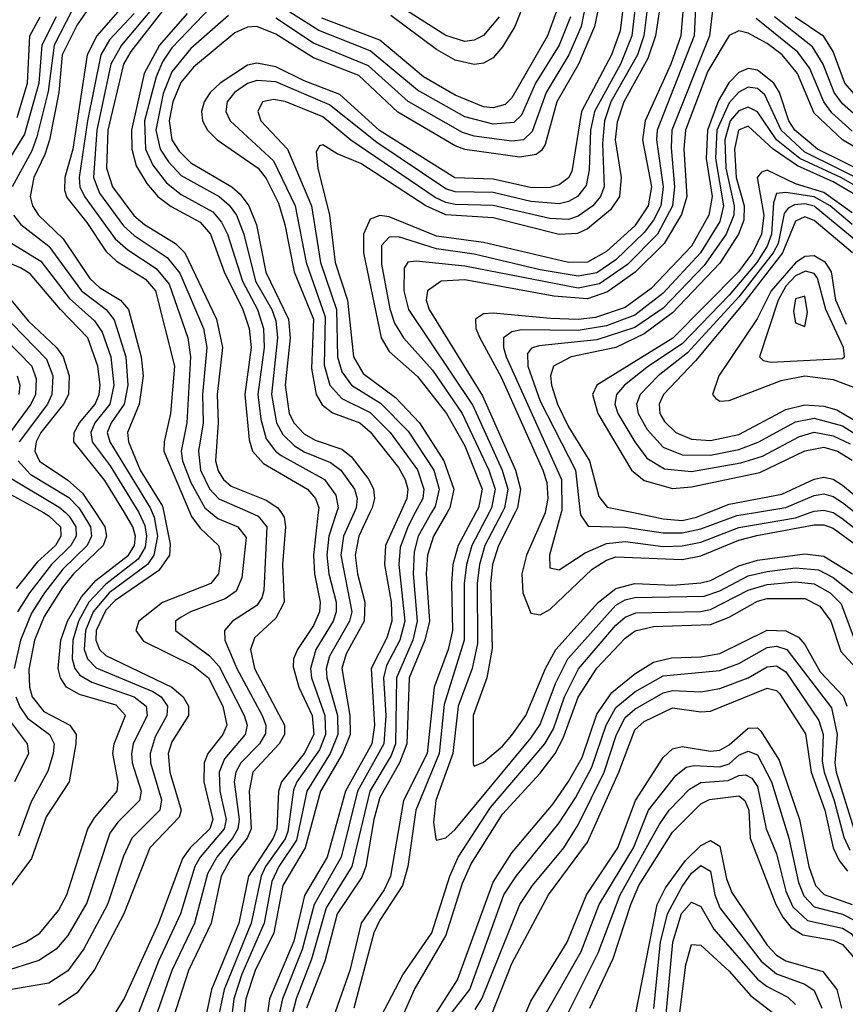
# Model space of a CAD drawing. Header units: inches. Extents: x 501365 to 657855, y 482276 to 547543.
# Tile 569 of 656: x 593788 to 595536, y 508958 to 511044. Entities that reach past the tile are written whole.
import ezdxf

# ---------------------------------------------------------------- set-up
doc = ezdxf.new("R2010")
doc.units = ezdxf.units.IN
doc.header["$MEASUREMENT"] = 0
doc.layers.add('A5590', color=7, linetype='Continuous')
doc.layers.add('A5591', color=7, linetype='Continuous')

msp = doc.modelspace()

# ---------------------------------------------------------------- linework, layer by layer
at = {"layer": 'A5590', "color": 5}
for points, elevation in [([(593735.3, 509064.7), (593800.1, 509090), (593830.7, 509109.3), (593870, 509157), (593887.9, 509190), (593932.1, 509330), (593946.4, 509353.6), (593994.2, 509410), (593996.3, 509430), (593985, 509490), (593988, 509510), (594012.1, 509570), (593992.2, 509592.2), (593914.8, 509614.8), (593887.3, 509630), (593874.1, 509650), (593869.2, 509670), (593875, 509730), (593889.2, 509770), (593918.7, 509821.3), (593950, 509856.9), (594018.4, 509910), (594030.9, 509930), (594033.1, 509950), (594027.8, 509970), (594009.6, 510000)], 3120), ([(594040.2, 510000.1), (594052.8, 509972.8), (594056.6, 509950), (594053.4, 509926.6), (594038.8, 509901.2), (593970, 509848.6), (593934.7, 509810), (593912.3, 509770), (593900.4, 509730), (593898.9, 509690), (593904.6, 509670), (593915.4, 509655.4), (593940.6, 509640.6), (594030, 509609.4), (594055.4, 509590), (594057.9, 509570), (594028, 509510), (594024.4, 509490), (594026.3, 509470), (594045, 509410), (594041.4, 509390), (593995.6, 509344.4), (593979, 509321), (593930, 509173.1), (593890, 509104.1), (593865.1, 509074.9), (593828.7, 509051.3), (593753.1, 509026.9)], 3140), ([(593948.4, 510000), (593968.5, 509970), (593972.1, 509950), (593964.7, 509930), (593902, 509870), (593878.5, 509841.5), (593839.8, 509780.2), (593819.3, 509730), (593807.3, 509667.3), (593808.6, 509630), (593814.5, 509610), (593839, 509579), (593894.4, 509550), (593907.5, 509530), (593906.7, 509510), (593893, 509430), (593844.3, 509355.7), (593813, 509267), (593753.1, 509186.9)], 3080), ([(594068.5, 510000), (594072.5, 509990), (594079.4, 509950), (594072, 509910), (594058.6, 509890), (593977.7, 509830), (593943.7, 509790), (593927.3, 509750), (593924.8, 509710), (593931.5, 509690), (593950, 509671.5), (594070, 509620.7), (594087.5, 509610), (594100.9, 509590), (594099.2, 509570), (594075, 509525), (594064, 509490), (594064.9, 509470), (594088.3, 509391.7), (594084.7, 509370), (594025.5, 509310), (594007.5, 509272.5), (593974.2, 509170), (593924, 509076), (593890, 509029.6), (593850, 509003.1), (593770.4, 508989.6)], 3160), ([(593919.2, 510000), (593938.2, 509970), (593940.2, 509950), (593930.7, 509930), (593879.5, 509880.5), (593840.6, 509830), (593813.2, 509786.8), (593789.7, 509730), (593776.1, 509670)], 3060), ([(593838.2, 510000), (593850, 509993.4), (593874.1, 509970), (593875.3, 509950), (593863.6, 509930), (593825.2, 509894.8), (593780.8, 509839.2)], 3020), ([(593884.7, 510000), (593892.7, 509992.7), (593906.5, 509970), (593907.6, 509950), (593896.4, 509930), (593855, 509890), (593808.5, 509830), (593783.5, 509790)], 3040), ([(594092.8, 510000), (594106.6, 509933.4), (594105.1, 509910), (594082.7, 509877.3), (593990, 509813.7), (593970, 509793.1), (593950.2, 509750), (593949.5, 509729.5), (593957.1, 509710), (593970, 509697.1), (594110, 509630), (594133.9, 509610), (594145.2, 509590), (594145, 509570), (594110, 509514.3), (594102.2, 509490), (594105.9, 509450), (594129.6, 509370), (594125.4, 509354.6), (594063.6, 509290), (594008.1, 509150), (593947.4, 509032.6), (593910, 508982.5), (593870, 508956.4)], 3180), ([(594148.5, 510000), (594152, 509992), (594170, 509967.1), (594209.1, 509930), (594214.1, 509910), (594208.6, 509870), (594192.8, 509850), (594090, 509809.3), (594040.1, 509770), (594033.5, 509750), (594050, 509727.5), (594155.6, 509675.6), (594188, 509650), (594217.9, 509590), (594226.3, 509550), (594218.3, 509530), (594186.1, 509490), (594178.2, 509470), (594177.5, 509430), (594196.6, 509350), (594190.7, 509330), (594149.2, 509290), (594132.4, 509267.6), (594081.8, 509130), (594009.3, 508970.7), (593947.7, 508872.3)], 3220), ([(594192.2, 510000), (594207.7, 509987.7), (594249.8, 509969.8), (594267.1, 509947.1), (594257.9, 509862.1), (594246.3, 509833.7), (594222.9, 509817.1), (594149.4, 509790), (594130, 509778.2), (594118, 509770), (594117.5, 509750), (594190, 509696.8), (594210, 509674.3), (594263.3, 509570), (594269.4, 509550), (594265.4, 509530), (594221.8, 509478.2), (594210.2, 509450), (594211.6, 509410), (594224.8, 509350), (594220.9, 509330), (594170.2, 509270), (594158.6, 509250), (594128.3, 509150), (594081.7, 509050), (594039.4, 508940.6)], 3240), ([(594275.9, 510000), (594292.6, 509992.6), (594311.1, 509970), (594305.1, 509834.9), (594300.5, 509819.5), (594290, 509803), (594238.5, 509770), (594221.5, 509750), (594222.4, 509730), (594247.8, 509670), (594301.2, 509570), (594308.9, 509550), (594308.1, 509531.9), (594295.3, 509510), (594256, 509470), (594245.8, 509450), (594241.9, 509430), (594252.4, 509350), (594249.5, 509330), (594238.7, 509310), (594205, 509270), (594185.4, 509234.6), (594158.3, 509130), (594109.9, 509030), (594063.7, 508896.3)], 3260), ([(594341.3, 510000), (594347.9, 509990), (594350.7, 509970), (594344.5, 509890), (594347.8, 509810), (594330, 509776.7), (594285.2, 509734.8), (594276.5, 509710), (594284.8, 509670), (594348.6, 509550), (594348.8, 509530), (594337.1, 509510), (594281.7, 509450), (594274.1, 509410), (594278.3, 509330), (594269.7, 509310), (594234.5, 509265.5), (594214.4, 509230), (594193.4, 509130), (594145.5, 509030), (594087.5, 508850)], 3280), ([(594419.8, 510000), (594410, 509910), (594412.1, 509870), (594423.8, 509810), (594422.4, 509790), (594410, 509760.7), (594376.1, 509710), (594367.8, 509690), (594366.9, 509673.1), (594379.1, 509630), (594407, 509570), (594410.5, 509530), (594390.2, 509490), (594342.1, 509430), (594335.8, 509410), (594332, 509330), (594324.3, 509310), (594272.6, 509230), (594251.7, 509130), (594193.9, 508990), (594159.9, 508830)], 3320), ([(594458.7, 510000), (594442.5, 509950), (594438.3, 509910), (594442.1, 509870), (594458, 509810), (594458.2, 509790), (594451.6, 509770), (594415.2, 509710), (594403.3, 509670), (594406, 509650), (594434.1, 509570), (594435.6, 509530), (594422.5, 509497.5), (594374.7, 509430), (594367.3, 509412.7), (594355.6, 509324.4), (594350, 509309.1), (594308.3, 509250), (594299, 509230), (594278.3, 509130), (594221, 508990), (594207.8, 508930)], 3340), ([(594496, 510000), (594473.1, 509950), (594467.5, 509910), (594491.1, 509790), (594486, 509770), (594443.8, 509696.2), (594436.8, 509670), (594438.4, 509650), (594460.4, 509570), (594461.2, 509530), (594445.1, 509490), (594396.1, 509410), (594374.2, 509305.8), (594336.4, 509250), (594321.5, 509218.5), (594305.2, 509130), (594258, 509022), (594241.3, 508970), (594224.5, 508830)], 3360), ([(594529.4, 510000), (594505.8, 509950), (594498.1, 509910), (594502.9, 509870), (594518.4, 509810), (594517.5, 509770), (594479.2, 509700.8), (594469.7, 509670), (594487, 509570), (594487.3, 509530), (594471.6, 509490), (594425.1, 509410), (594392.3, 509290), (594344.7, 509210), (594326, 509110), (594286.7, 509030), (594266.4, 508970), (594251.3, 508828.7)], 3380), ([(594594.2, 510000), (594562.7, 509930), (594560.4, 509890), (594574.5, 509810), (594576.1, 509770), (594565, 509735), (594531.7, 509670), (594539, 509550), (594533.7, 509510), (594477.8, 509410), (594438.7, 509270), (594391.1, 509188.9), (594368, 509092), (594316.7, 508970), (594294.6, 508810)], 3420), ([(594625.4, 510000), (594609.4, 509970), (594593.6, 509926.4), (594590.9, 509890), (594603, 509770), (594592.9, 509730), (594564.2, 509675.8), (594558, 509650), (594563.3, 509570), (594558.8, 509510), (594503, 509410), (594468.5, 509270), (594411.3, 509170), (594385.7, 509074.3), (594344.1, 508970), (594330.7, 508910)], 3440), ([(594660, 510000), (594631.8, 509950), (594622.8, 509917.2), (594621.1, 509870), (594629.6, 509770), (594620, 509730), (594585.4, 509650), (594583.5, 509510), (594574.5, 509485.5), (594529, 509410), (594491.4, 509250), (594436.9, 509163.1), (594405.8, 509054.2), (594372.9, 508970), (594357.9, 508910)], 3460), ([(594692.7, 510000), (594663.9, 509950), (594651.1, 509910), (594648.3, 509870), (594655.3, 509770), (594645.8, 509730), (594612.6, 509650), (594607.4, 509510), (594592.2, 509470), (594550, 509396.4), (594537.7, 509350), (594520.9, 509250), (594512, 509228), (594459.7, 509150), (594433.8, 509050), (594395.3, 508950)], 3480), ([(594753.6, 510000), (594716.4, 509930), (594705.2, 509890), (594701.9, 509850), (594704.3, 509750), (594694.8, 509710), (594665.4, 509630), (594650.6, 509490), (594600.8, 509390), (594572.8, 509230), (594559.2, 509200.8), (594511, 509130), (594486.8, 509030), (594451.5, 508930)], 3520), ([(594781.7, 510000), (594745, 509930), (594733.5, 509890), (594728.9, 509850), (594729, 509730), (594686.3, 509593.7), (594675.9, 509490), (594626.9, 509370), (594609.4, 509250), (594598.5, 509210), (594550, 509136.7), (594537.8, 509110), (594495.5, 508950)], 3540), ([(594809.2, 510000), (594772.8, 509930), (594761.3, 509890), (594756.3, 509850), (594757.1, 509722.9), (594745.8, 509670), (594716.1, 509590), (594704.6, 509490), (594669.1, 509390), (594663.8, 509343.8), (594668.6, 509308.6), (594670, 509305.8), (594690, 509310.7), (594710, 509329), (594870, 509522.5), (594890, 509551.2), (594921.9, 509638.1), (594948.1, 509690), (595050, 509804.2), (595070, 509815.5), (595090, 509820.3), (595237, 509823), (595270, 509834.5), (595330, 509866.4), (595370, 509875.6), (595430, 509883), (595478.6, 509878.6), (595510, 509862.7), (595550.8, 509830)], 3560), ([(594837, 510000), (594801.3, 509930), (594788.5, 509890), (594784.8, 509850), (594787.8, 509712.2), (594776.8, 509650), (594747.6, 509570), (594747.7, 509467.7), (594750, 509463.1), (594770, 509471.2), (594810, 509505.1), (594830, 509528.5), (594859.7, 509570), (594900.8, 509670), (594923.2, 509710), (595013, 509810), (595050, 509839.5), (595090, 509849.6), (595170, 509846.3), (595230, 509851.2), (595250, 509856.4), (595310, 509887.3), (595350, 509899.2), (595450, 509912.7), (595490, 509907.6), (595550.6, 509870.6)], 3580), ([(594900.6, 510000), (594900.5, 509999.5), (594860.8, 509910), (594850.7, 509870), (594853.1, 509830), (594870, 509786.8), (594890, 509783.4), (594910, 509794.9), (594999.9, 509880.1), (595030, 509899.4), (595050, 509906.2), (595190, 509900.9), (595230, 509908.3), (595310, 509941.6), (595348.6, 509951.4), (595470, 509974.2), (595490, 509974.4), (595510, 509967.3), (595610, 509893.7)], 3620), ([(594934, 510000), (594909.5, 509910), (594910, 509883.2), (594930, 509878.6), (594985, 509915), (595030, 509934.7), (595070, 509938.9), (595150, 509928), (595190, 509929.3), (595230, 509937.7), (595310, 509968.2), (595430, 509988.9), (595461, 510000)], 3640), ([(594974.5, 510000), (594975.1, 509995.1), (594991.1, 509971.1), (595070, 509969), (595150, 509957.4), (595190, 509957.2), (595230, 509965.6), (595306.3, 509993.7), (595345.4, 510000)], 3660), ([(595087.1, 510000), (595150, 509986.6), (595190, 509983.5), (595220.4, 509990), (595245.5, 510000)], 3680), ([(595510.3, 510000), (595528.3, 509988.3), (595630, 509908.9)], 3640), ([(594530, 508889.1), (594599, 509021), (594660.1, 509110), (594698.3, 509230), (594716.1, 509270), (594784.9, 509375.1), (594899.9, 509510), (594918, 509542), (594941.6, 509610), (594971.1, 509668.9), (595050, 509761.3), (595070, 509778.3), (595092.1, 509787.9), (595229.5, 509790.5), (595250, 509794.4), (595330, 509835.6), (595370, 509847.9), (595430, 509853.5), (595470, 509849.3), (595503.6, 509830), (595527, 509807), (595559.4, 509719.4)], 3540), ([(594570, 508868.3), (594623.5, 508990), (594690, 509103.1), (594725.1, 509214.9), (594743.7, 509256.3), (594810, 509361), (594890, 509447.7), (594921.4, 509490), (594938.1, 509521.9), (594970, 509609.2), (595010, 509670.7), (595070, 509733.8), (595090.6, 509749.4), (595130, 509758.6), (595250, 509762.7), (595290, 509778.3), (595350, 509812.3), (595370, 509818.1), (595450, 509817.8), (595481.6, 509801.6), (595505.3, 509770), (595526.1, 509706.1), (595583.4, 509643.4)], 3520), ([(594665.9, 508934.1), (594714.5, 509010), (594790, 509217.1), (594830, 509279.5), (594917.2, 509382.8), (594950, 509430.6), (594978.5, 509481.5), (595010, 509572.8), (595041.2, 509618.8), (595090, 509658.6), (595130, 509683.4), (595167.5, 509692.5), (595230, 509694.2), (595270, 509701.5), (595370, 509750.7), (595410, 509749.7), (595436.3, 509736.3), (595450, 509720.8), (595482.4, 509662.4), (595530.9, 509610.9), (595538.9, 509590)], 3480), ([(594683.4, 508916.6), (594740.6, 508990), (594813.1, 509190), (594838.9, 509230), (594930, 509342.8), (594964.5, 509395.5), (594999.1, 509460.9), (595029.5, 509550), (595050, 509586.8), (595090, 509620), (595150, 509654), (595270, 509665.6), (595310, 509680.1), (595370, 509714.3), (595390, 509716.9), (595411.9, 509710), (595506.2, 509586.2), (595518.1, 509530), (595513.6, 509470), (595516.2, 509450), (595553.9, 509330)], 3460), ([(594752.3, 508947.7), (594766, 508970), (594846.9, 509170), (594873.4, 509210), (594940, 509290), (594970, 509338.4), (595025.2, 509450), (595051.3, 509530), (595070, 509566.1), (595090, 509583.7), (595150, 509617.9), (595170, 509623.2), (595230, 509620.6), (595270, 509627.5), (595329.9, 509650), (595370, 509673.3), (595390, 509675.4), (595410, 509662.8), (595479.9, 509559.9), (595488.5, 509530), (595486.8, 509473.2), (595491, 509450), (595512.4, 509390), (595532.3, 509312.3), (595545.1, 509285.1)], 3440), ([(594786.1, 508933.9), (594830, 509044.5), (594907.4, 509190), (594990, 509302.2), (595056.4, 509450), (595090, 509539.9), (595110, 509557.3), (595170, 509586.2), (595230, 509577.7), (595250, 509579.2), (595370, 509628.1), (595390, 509623.4), (595396.5, 509616.5), (595451.7, 509531.7), (595463.2, 509450), (595492.2, 509370), (595510.1, 509290.1), (595522.7, 509262.7), (595540.3, 509240.3)], 3420), ([(593780, 509610), (593788.3, 509588.3), (593804.6, 509564.6), (593851, 509530), (593861.1, 509510), (593859, 509490), (593847.5, 509452.5), (593812.6, 509387.4), (593785.6, 509314.4)], 3060), ([(593770, 509555.5), (593803.9, 509510), (593806.5, 509490), (593777.3, 509430)], 3040), ([(594830, 508870.1), (594870, 508965.2), (594947.1, 509090), (594987.7, 509190), (595054.3, 509290), (595091.6, 509390), (595150, 509481.4), (595170, 509499.9), (595190, 509504.8), (595250, 509494.6), (595270, 509496.7), (595290, 509508.2), (595330, 509543.6), (595350, 509543.9), (595357.1, 509537.1), (595395.5, 509475.5), (595439, 509350), (595458.3, 509250), (595472.5, 509210), (595490.9, 509190.9), (595550, 509169.6)], 3380), ([(594896.6, 508930), (594976.4, 509070), (595014.5, 509170), (595087.4, 509290), (595118.8, 509370), (595176.6, 509443.4), (595199, 509461), (595215.6, 509464.4), (595270, 509461.1), (595290, 509468), (595310, 509485.9), (595330, 509494.4), (595350, 509486.8), (595379.2, 509430), (595416.2, 509310), (595436.3, 509216.3), (595447.9, 509187.9), (595470, 509165.1), (595530, 509149.2), (595555.8, 509135.8), (595633.6, 509030), (595645.3, 508990), (595643.9, 508910)], 3360), ([(594904, 508850), (595012.4, 509067.6), (595059, 509190), (595141.5, 509338.5), (595163.1, 509370), (595205.7, 509414.3), (595230, 509428.6), (595287.6, 509432.4), (595310, 509442.8), (595324.2, 509444.2), (595337.7, 509437.7), (595350, 509419.8), (595368.1, 509330), (595390, 509277.3), (595410, 509198.3), (595424.9, 509164.9), (595455.8, 509135.8), (595530, 509120), (595548.4, 509108.4), (595603.5, 509030), (595617.1, 508990), (595615.3, 508910)], 3340), ([(594994.8, 508950), (595044.4, 509055.6), (595081.4, 509170), (595098.7, 509210), (595170, 509322.7), (595230, 509382.8), (595248, 509392), (595310, 509400.2), (595323.2, 509390), (595331.6, 509370), (595334.2, 509310), (595388.7, 509170), (595403.1, 509143.1), (595421.2, 509121.2), (595445.7, 509105.7), (595510, 509094.5), (595530, 509085), (595550, 509062), (595582.5, 509010), (595590.2, 508970.2), (595586.9, 508906.9)], 3320), ([(595090, 508928.7), (595137.2, 509170), (595155.1, 509204.9), (595197.3, 509262.7), (595230, 509294.5), (595250, 509305.4), (595270, 509293.4), (595284.1, 509224.1), (595295.4, 509195.4), (595370, 509083.6), (595390, 509062.8), (595410, 509050.6), (595487.9, 509027.9), (595517.8, 508990), (595527.3, 508950)], 3280), ([(595130.5, 508949.5), (595144.3, 509090), (595159, 509150), (595190, 509207.6), (595210, 509236), (595230, 509252.7), (595250, 509240.4), (595259.2, 509190), (595270, 509162.7), (595357.8, 509050), (595390, 509023.2), (595450, 509001.3), (595470, 508987.8), (595485.8, 508950)], 3260), ([(595153.4, 508906.6), (595170.8, 509090), (595189.2, 509150.8), (595210, 509175.1), (595230, 509165.9), (595257.7, 509117.7), (595350, 509011.9), (595370, 508996.2), (595413.7, 508973.7), (595430, 508958.2)], 3240), ([(595178.9, 508890), (595198.1, 509041.9), (595210, 509085), (595230, 509083.5), (595290, 509028.6), (595336, 508976), (595392.7, 508932.7)], 3220)]:
    msp.add_lwpolyline(points, dxfattribs=dict(at, elevation=elevation))
at = {"layer": 'A5591', "color": 5}
for points, elevation in [([(593976.3, 511130), (593910, 511033.5), (593878.1, 510970), (593871, 510890), (593851.3, 510790), (593841.5, 510758.5), (593817.7, 510710), (593809.9, 510669.9), (593814.9, 510650), (593827.7, 510630), (593879.7, 510579.7), (593936.2, 510496.1), (593956.9, 510476.9), (594001.7, 510450), (594018, 510430), (594045.2, 510330), (594049.4, 510290), (594041.2, 510230), (594016.2, 510170), (594018.5, 510150), (594043, 510090), (594090, 510013.6), (594092.8, 510000)], 3180), ([(594954, 511050), (594929.7, 510990), (594880, 510910), (594850, 510842.3), (594833.8, 510826.2), (594790, 510823.1), (594730, 510838.6), (594630, 510895.2), (594530, 510978.5), (594421, 511021), (594310, 511092.9)], 3340), ([(595195, 511105), (595187.4, 511010), (595166.2, 510950), (595112.3, 510830), (595106.4, 510790), (595125.1, 510690), (595118.2, 510650), (595090, 510607.4), (595030, 510552.9), (594990, 510530.9), (594950, 510529.6), (594770, 510572), (594670, 510585.9), (594570, 510626.7), (594550, 510629.7), (594530, 510621.5), (594515.8, 510590), (594515.9, 510550), (594553.1, 510370), (594570, 510341.5), (594630, 510288.2), (594691.2, 510210), (594730, 510141.6), (594766.7, 510050), (594759, 510010), (594753.6, 510000)], 3520), ([(594867.9, 511110), (594836.1, 511030), (594810, 510986.9), (594790, 510963.7), (594770, 510952), (594750, 510949), (594710, 510958.7), (594670, 510980.9), (594573.4, 511053.4)], 3280), ([(593911.4, 511088.6), (593861, 510990), (593848, 510892), (593824.2, 510795.8), (593813.6, 510766.4), (593772.2, 510690)], 3160), ([(594010, 511077.1), (593951.5, 511010), (593930.5, 510970), (593900.5, 510770), (593883.5, 510710), (593883, 510683), (593887.9, 510667.8), (593930, 510614.7), (593970, 510554.2), (593993, 510533), (594054.6, 510494.6), (594075.5, 510470), (594115.8, 510310), (594107.5, 510210), (594093.6, 510150), (594093.3, 510130), (594148.5, 510000)], 3220), ([(594210, 511089.9), (594110, 510984.4), (594090, 510955.1), (594076.7, 510923.3), (594052.4, 510830), (594054, 510770), (594070, 510735.9), (594098.8, 510698.8), (594130, 510673.7), (594196.9, 510636.9), (594215.4, 510615.4), (594227.9, 510590), (594259.7, 510490), (594291.7, 510430), (594304.2, 510390), (594305.3, 510350), (594292.3, 510250), (594298.2, 510198.2), (594310, 510156.5), (594329.3, 510130), (594341.3, 510121.3), (594433, 510070), (594457.2, 510037.2), (594461.9, 510010), (594458.7, 510000)], 3340), ([(595067.8, 511090), (595059.2, 511020.8), (595040.8, 510970), (594977.5, 510850), (594957.1, 510722.9), (594950, 510709.4), (594930, 510694.7), (594910, 510688.7), (594871.8, 510688.2), (594790, 510706.4), (594709.4, 510709.4), (594549.8, 510809.8), (594465.5, 510885.5), (594390, 510914.8), (594330, 510944.6), (594290, 510952), (594270, 510947.9), (594212.6, 510910), (594191.2, 510890), (594178.6, 510870), (594172.7, 510850), (594174.7, 510830), (594185.3, 510810), (594205.7, 510790), (594293, 510730), (594310, 510707.9), (594335.5, 510655.5), (594349.3, 510610), (594369.1, 510510), (594409.6, 510410), (594405.4, 510305.4), (594415.4, 510250), (594428.4, 510228.4), (594450, 510211.5), (594508.3, 510190), (594530, 510171.3), (594590, 510095.5), (594604.3, 510070), (594609.7, 510050), (594607.7, 510030), (594594.2, 510000)], 3420), ([(595093.2, 511090), (595083.5, 511010), (595060, 510950), (595005, 510850), (594996.6, 510810), (594993.5, 510726.5), (594987.1, 510692.9), (594968.6, 510670), (594950, 510659.2), (594930, 510654.3), (594870, 510659), (594790, 510678.1), (594710, 510679.4), (594690, 510686.1), (594543.9, 510783.9), (594443.9, 510863.9), (594330, 510912.8), (594290, 510915.6), (594270, 510909.3), (594242.6, 510890), (594227.3, 510870), (594224.1, 510850), (594233.2, 510830), (594325.4, 510745.4), (594371.1, 510650), (594394.3, 510530), (594434.7, 510414.7), (594432.6, 510312.6), (594444.5, 510270), (594470, 510241.5), (594530, 510212), (594572.1, 510170), (594630, 510090.3), (594643.8, 510050), (594641.3, 510030), (594625.4, 510000)], 3440), ([(595118.8, 511090), (595109, 511010), (595095.6, 510970), (595039.6, 510870), (595026.2, 510830), (595022, 510782), (595025.4, 510690), (595017.8, 510670), (595001.1, 510650), (594970, 510627.7), (594950, 510620.8), (594910, 510622.8), (594790, 510650.5), (594710, 510652.4), (594690, 510656.8), (594667.7, 510667.7), (594488.9, 510788.9), (594430, 510838.4), (594350, 510871.1), (594325, 510875), (594302, 510870), (594292.2, 510850), (594298.4, 510830), (594355, 510770), (594405.4, 510650), (594424.7, 510530), (594458.4, 510430), (594461, 510330), (594470, 510297.9), (594490.1, 510270), (594552, 510231.9), (594610, 510172.4), (594664.4, 510090), (594676.2, 510050), (594667.2, 510012.8), (594660, 510000)], 3460), ([(594988.4, 511090), (594976.6, 511030), (594950.3, 510970), (594902.2, 510890), (594872.7, 510807.3), (594854.2, 510790), (594830, 510786.6), (594750, 510797.6), (594725.3, 510805.3), (594610, 510870.9), (594526.7, 510946.7), (594410, 510994.8), (594330, 511047.4)], 3360), ([(594802.8, 511050), (594770, 511010.5), (594750, 511000.9), (594730, 510998.1), (594690, 511010.4), (594570, 511088)], 3260), ([(593865.4, 511050), (593835.2, 510990), (593828.8, 510910), (593798, 510802), (593744.6, 510715.4)], 3140), ([(593782.7, 510837.3), (593804.2, 510910), (593809.3, 511010), (593831, 511050)], 3120), ([(594030, 511057.2), (593978.3, 511001.7), (593959.8, 510970), (593931.5, 510830), (593914.2, 510710), (593915.6, 510690), (593924.9, 510670), (593990, 510580.3), (594016.8, 510556.8), (594077.2, 510517.2), (594104.2, 510484.2), (594143.8, 510370), (594149.9, 510330), (594141.8, 510190), (594130, 510130), (594132.4, 510110), (594150, 510064.1), (594179.7, 510010), (594192.2, 510000)], 3240), ([(594070.2, 511070), (594003.3, 510990), (593981.2, 510950), (593951.5, 510810), (593944.2, 510710), (593956.9, 510676.9), (594007.5, 510607.5), (594030, 510586.7), (594100.2, 510540.2), (594127.2, 510507.2), (594177, 510390), (594184, 510350), (594174.8, 510250), (594176.1, 510190), (594166.4, 510130), (594170.4, 510090), (594190, 510050.7), (594209.3, 510029.3), (594275.9, 510000)], 3260), ([(594095.9, 511070), (594023.5, 510976.5), (594007.9, 510950), (593974.6, 510810), (593972, 510730), (593984.4, 510690), (594029.7, 510629.7), (594052.1, 510610), (594117.7, 510570), (594137.8, 510550), (594204.4, 510410), (594217, 510350), (594206.2, 510250), (594208.4, 510190), (594202.4, 510110), (594208.3, 510088.3), (594219.7, 510070), (594235.7, 510055.7), (594310, 510026.4), (594334.6, 510010), (594341.3, 510000)], 3280), ([(594142.8, 511057.2), (594084.1, 510990), (594051.8, 510930), (594024.5, 510810), (594025.1, 510770), (594034.7, 510734.7), (594057.3, 510697.3), (594080.5, 510670), (594108.8, 510648.8), (594170, 510615.5), (594191.7, 510590), (594220.9, 510510), (594260.6, 510430), (594274, 510390), (594277.7, 510350), (594264.4, 510250), (594273.9, 510153.9), (594280.5, 510130), (594303.9, 510104), (594397.4, 510050), (594414.2, 510030), (594420.9, 510010), (594419.8, 510000)], 3320), ([(594230, 511053.2), (594150, 510983.4), (594110, 510933.9), (594091.8, 510888.2), (594076.3, 510810), (594085.3, 510770), (594102.9, 510742.9), (594130, 510714.4), (594210, 510669.8), (594231.5, 510651.5), (594246.9, 510630), (594262.4, 510590), (594287.4, 510490), (594321.8, 510430), (594330, 510406.4), (594333.5, 510370), (594320.8, 510250), (594331.6, 510190), (594345.3, 510165.3), (594370, 510141.4), (594390, 510128.8), (594446.1, 510106.1), (594468.1, 510090), (594496.7, 510050), (594502.5, 510030), (594500.6, 510010), (594496, 510000)], 3360), ([(595013.2, 511070), (595004.8, 511030), (594970.6, 510950), (594925.2, 510870), (594900, 510780), (594892.9, 510767.1), (594881.1, 510758.9), (594846.9, 510753.1), (594730, 510769), (594710, 510777.1), (594588.3, 510848.3), (594506.1, 510926.1), (594410, 510963.6), (594330, 511013.4), (594290, 511029.6), (594270, 511028.1), (594243.6, 511016.4), (594156.1, 510943.9), (594129.1, 510910.9), (594112.4, 510870), (594104.5, 510830), (594110, 510790), (594125.6, 510765.6), (594150, 510740.8), (594237.4, 510690), (594254.9, 510674.9), (594273, 510650), (594289.5, 510609.5), (594309.1, 510509.1), (594356.7, 510410), (594360.2, 510370), (594350, 510270), (594358.6, 510210), (594369.2, 510189.2), (594390, 510167), (594413.3, 510153.3), (594470, 510134.4), (594490, 510119.2), (594527.3, 510070), (594537, 510050), (594538.9, 510030), (594534.1, 510010), (594529.4, 510000)], 3380), ([(595143.4, 511070), (595133.9, 511010), (595117.8, 510962.2), (595067.1, 510870), (595052.9, 510827.1), (595048.8, 510790), (595061.1, 510710), (595057.9, 510670), (595038.9, 510641.1), (594990, 510601.3), (594968.5, 510591.5), (594930, 510589.1), (594790, 510624.2), (594690, 510630.7), (594647.7, 510650), (594510, 510739.7), (594460.1, 510760.1), (594430, 510779.4), (594422.7, 510777.3), (594415.5, 510764.5), (594418.8, 510730), (594443.7, 510630), (594455.7, 510530), (594481.7, 510450), (594494.7, 510330), (594515, 510295), (594583.7, 510243.6), (594634.5, 510190), (594685.6, 510110), (594707.3, 510050), (594698.5, 510010), (594692.7, 510000)], 3480), ([(594927.5, 511070), (594905.6, 511010), (594830, 510878.5), (594815.4, 510864.6), (594790, 510857.2), (594770, 510859.3), (594710, 510884), (594642.9, 510922.9), (594550, 511000.6), (594427.6, 511047.6)], 3320), ([(595218.4, 511070), (595216, 511010), (595137.6, 510810), (595136.3, 510790), (595149.8, 510690), (595144.9, 510650), (595130, 510619.8), (595110, 510593.1), (595050, 510535.4), (595010, 510508.2), (594970, 510500.6), (594890, 510514), (594750, 510547.3), (594670, 510558.5), (594590, 510584.1), (594570, 510583.4), (594554.1, 510565.9), (594553.6, 510526.4), (594571.5, 510431.5), (594581.5, 510401.5), (594600.6, 510370), (594661.5, 510301.5), (594724.6, 510210), (594781.3, 510090), (594794.5, 510050), (594787, 510010), (594781.7, 510000)], 3540), ([(595255, 511070), (595247.9, 511010), (595168.8, 510810), (595166.9, 510773.1), (595174, 510690), (595169.8, 510650), (595137.8, 510590), (595074.5, 510525.5), (595015.6, 510484.4), (594970, 510475.3), (594730, 510521.8), (594627.6, 510532.4), (594609.8, 510530.2), (594602.2, 510517.8), (594600.9, 510470), (594610.9, 510430), (594747.2, 510227.2), (594809.2, 510090), (594821.2, 510050), (594814.4, 510010), (594809.2, 510000)], 3560), ([(595570, 510830.5), (595530, 510865.7), (595511.9, 510890), (595488.5, 510950), (595466.4, 510986.4), (595385.9, 511050)], 3540), ([(595550, 510808.1), (595507.2, 510847.2), (595490, 510869.9), (595460.5, 510940.5), (595435.5, 510975.5), (595346.7, 511046.7)], 3560), ([(595570, 510869.6), (595535, 510910), (595510, 510976.6), (595490, 511008.9), (595429.3, 511049.3)], 3520), ([(595562.6, 510770), (595530, 510790), (595470, 510846.5), (595434.3, 510930), (595401.9, 510970), (595370, 510993.9), (595330, 511015.7), (595310, 511020.9), (595290, 511010.7), (595244.9, 510935.1), (595197.6, 510810), (595194, 510770), (595200.4, 510670), (595188.8, 510631.2), (595152.5, 510570), (595090.8, 510509.2), (595032.5, 510467.5), (594990, 510453), (594918.8, 510458.8), (594730, 510493.3), (594680.2, 510490), (594651.1, 510470), (594648.7, 510450), (594654.7, 510430), (594767.7, 510247.7), (594837.5, 510090), (594848, 510050), (594842.1, 510010), (594837, 510000)], 3580), ([(595590, 510714.5), (595477.1, 510770), (595428.7, 510810), (595416.2, 510830), (595396.1, 510890), (595384.4, 510910), (595350, 510937.4), (595330, 510940.6), (595310, 510932.6), (595289.2, 510910.8), (595266.9, 510873.1), (595243.8, 510810), (595240.8, 510750), (595253.7, 510670), (595247, 510630), (595210, 510564.1), (595124.9, 510475.1), (595070, 510434.7), (595006.7, 510413.3), (594970, 510409.4), (594911.5, 510411.5), (594790, 510422.4), (594770, 510421.1), (594753.1, 510410), (594753.5, 510390), (594762, 510370), (594807.2, 510287.2), (594895.7, 510090), (594903.8, 510063.8), (594906.3, 510030), (594900.6, 510000)], 3620), ([(595590, 510694.2), (595450, 510763.8), (595400.2, 510810), (595365.2, 510885.2), (595350, 510898.5), (595330, 510901.2), (595310, 510890.6), (595290, 510868.3), (595264, 510810), (595261.2, 510750), (595277.9, 510650), (595270, 510616.8), (595229.3, 510550), (595150, 510465.2), (595090, 510418.1), (595030, 510395.8), (594970, 510385.8), (594850, 510387.1), (594830, 510383), (594812.2, 510370), (594811.9, 510350), (594818, 510330), (594935.2, 510070), (594935.3, 510004.7), (594934, 510000)], 3640), ([(595590, 510674.1), (595526.3, 510710), (595439.5, 510750), (595389.7, 510790), (595350, 510849), (595330, 510859.2), (595310, 510851.4), (595292.2, 510830), (595280.5, 510790), (595283, 510730), (595300.6, 510650), (595300, 510630), (595283.4, 510590), (595236.6, 510523.4), (595150, 510433.4), (595090, 510391.9), (595010, 510365.8), (594887, 510353), (594871.6, 510348.4), (594863, 510337), (594863.3, 510310), (594890, 510236.2), (594964.3, 510090), (594974.5, 510000)], 3660), ([(595579.5, 510659.5), (595510, 510701), (595434.3, 510734.3), (595382.8, 510770), (595330, 510819), (595309.8, 510810.2), (595300.9, 510770), (595304.8, 510710), (595321.4, 510650), (595320.8, 510619.2), (595309.8, 510590), (595270, 510528.4), (595170, 510423.4), (595110, 510378.7), (595050, 510349.6), (594955.3, 510330), (594917.8, 510310), (594911.4, 510290), (594913.5, 510270), (594926.7, 510230), (594950, 510181.9), (594993.9, 510110), (595013.8, 510033.8), (595031.7, 510011.7), (595087.1, 510000)], 3680), ([(595550, 510635), (595490, 510677.8), (595430, 510696.5), (595370, 510725.4), (595358.6, 510721.4), (595348.8, 510710), (595363.3, 510630), (595358.5, 510590), (595338.9, 510550), (595309.5, 510510), (595170.5, 510369.5), (595009.4, 510270), (595000.8, 510250), (595011.9, 510210), (595083, 510090), (595110, 510067.7), (595170, 510051.3), (595210, 510054.4), (595354.7, 510085.3), (595450, 510130.6), (595490, 510138.3), (595519.2, 510130), (595550, 510111.3)], 3720), ([(595550, 510610.6), (595503.4, 510650), (595470, 510669.3), (595410, 510677.8), (595390, 510675.8), (595383.5, 510656.5), (595379.5, 510590), (595370, 510564.2), (595348.2, 510530), (595290, 510460.3), (595190, 510357.4), (595119.3, 510310), (595068.4, 510270), (595051.1, 510250), (595047.8, 510230), (595054.1, 510210), (595090, 510149.7), (595115.5, 510115.5), (595152.9, 510092.9), (595210, 510087.1), (595314.8, 510105.2), (595360.4, 510119.6), (595438.6, 510161.4), (595470, 510170.3), (595510, 510162.9), (595545.9, 510145.9)], 3740), ([(595578.9, 510558.9), (595470, 510649.2), (595450, 510653.8), (595427.8, 510652.2), (595414.9, 510645.1), (595406.5, 510633.5), (595393.5, 510570), (595383, 510550), (595310, 510457.4), (595201.7, 510338.3), (595139.5, 510290), (595101.1, 510250), (595094, 510230), (595097, 510210), (595116, 510176), (595150, 510138.9), (595190, 510122.1), (595250, 510121.7), (595310, 510134), (595351.1, 510148.9), (595430, 510192.2), (595470, 510199.9), (595530, 510183.5), (595590, 510145.4)], 3760), ([(593775.2, 510630), (593790.2, 510610.2), (593850, 510564.6), (593918.6, 510470), (593971.3, 510430), (593988.2, 510408.2), (594013, 510330), (594017.1, 510270), (594009, 510230), (593981.5, 510190), (593973.2, 510170), (593978.8, 510150), (594064.4, 510010), (594068.5, 510000)], 3160), ([(595550.7, 510550), (595470, 510618.6), (595450, 510626.8), (595430, 510617.6), (595402.8, 510550), (595318.6, 510441.4), (595218.5, 510321.5), (595150.8, 510250), (595141.8, 510230), (595143.1, 510210), (595153, 510193), (595176.9, 510170), (595210, 510155.7), (595250, 510153.1), (595310, 510165.5), (595410, 510218.2), (595450, 510228.1), (595490, 510225.2), (595517.5, 510217.5), (595599.2, 510170)], 3780), ([(593770.7, 510570.7), (593833, 510533), (593893.7, 510453.7), (593946.4, 510406.4), (593962.5, 510382.5), (593980.7, 510330), (593987.4, 510270), (593978.6, 510230), (593947.1, 510190), (593938.5, 510170), (593941.3, 510150), (593979.2, 510099.2), (594040.2, 510000.1)], 3140), ([(594009.6, 510000), (593968.2, 510068.2), (593902.3, 510150), (593903.5, 510170), (593914.5, 510190), (593948.1, 510230), (593956.4, 510250), (593958.4, 510270), (593953.5, 510310), (593932.4, 510370), (593874.1, 510430), (593810, 510505.8), (593790, 510518.7), (593730, 510543.4)], 3120), ([(595538.3, 510398.3), (595515.4, 510450), (595506.5, 510510), (595493.4, 510530), (595470, 510544.1), (595450, 510542.5), (595430, 510529.2), (595378.8, 510470), (595349.2, 510410.8), (595267.8, 510290), (595254.7, 510250), (595261.6, 510241.6), (595270, 510236), (595290, 510237.3), (595399.9, 510280.1), (595450, 510289.7), (595510, 510282.3), (595562.1, 510262.1)], 3820), ([(593770, 510450), (593806.2, 510406.2), (593865.8, 510350), (593879.8, 510330), (593892.5, 510290), (593891.1, 510250), (593881, 510230), (593833, 510170), (593822.6, 510150), (593820, 510130), (593830, 510108.9), (593890, 510068.6), (593921, 510041), (593948.4, 510000)], 3080), ([(593745.8, 510425.8), (593844.8, 510324.8), (593857.8, 510290), (593855.9, 510250), (593846.6, 510230), (593786.8, 510150)], 3060), ([(593730, 510395.5), (593813.9, 510310), (593823.1, 510283.1), (593821.4, 510250), (593811.9, 510230), (593753.3, 510150)], 3040), ([(593782.3, 510290), (593788.6, 510270), (593786.5, 510250)], 3020), ([(593784.8, 510110), (593810, 510081.4), (593891.8, 510031.8), (593912.9, 510010), (593919.2, 510000)], 3060), ([(593771.3, 510071.3), (593871.7, 510011.7), (593884.7, 510000)], 3040), ([(595245.5, 510000), (595290, 510017.7), (595401, 510039), (595470, 510070.5), (595490, 510074.8), (595510, 510070.9), (595530, 510057.9), (595599.9, 510000)], 3680), ([(593748.8, 510050), (593838.2, 510000)], 3020), ([(595345.4, 510000), (595410, 510010.5), (595470, 510036.2), (595490, 510039.5), (595510, 510034.3), (595530, 510021.7), (595556.4, 510000)], 3660), ([(595461, 510000), (595470, 510003.2), (595490, 510005.3), (595510, 510000.2), (595510.3, 510000)], 3640)]:
    msp.add_lwpolyline(points, dxfattribs=dict(at, elevation=elevation))
for points, elevation in [([(595451.3, 510511.3), (595430, 510501.6), (595410, 510480), (595393.8, 510450), (595353.9, 510330), (595361.9, 510321.9), (595378.6, 510318.6), (595530, 510326.5), (595534.2, 510330), (595531.8, 510350), (595494.6, 510430), (595476.8, 510496.8), (595470, 510506.4)], 3840), ([(595450, 510458.7), (595430, 510453), (595426, 510426), (595430, 510402.3), (595450, 510394.6), (595456, 510424)], 3860)]:
    msp.add_lwpolyline(points, close=True, dxfattribs=dict(at, elevation=elevation))

doc.saveas('drawing.dxf')
